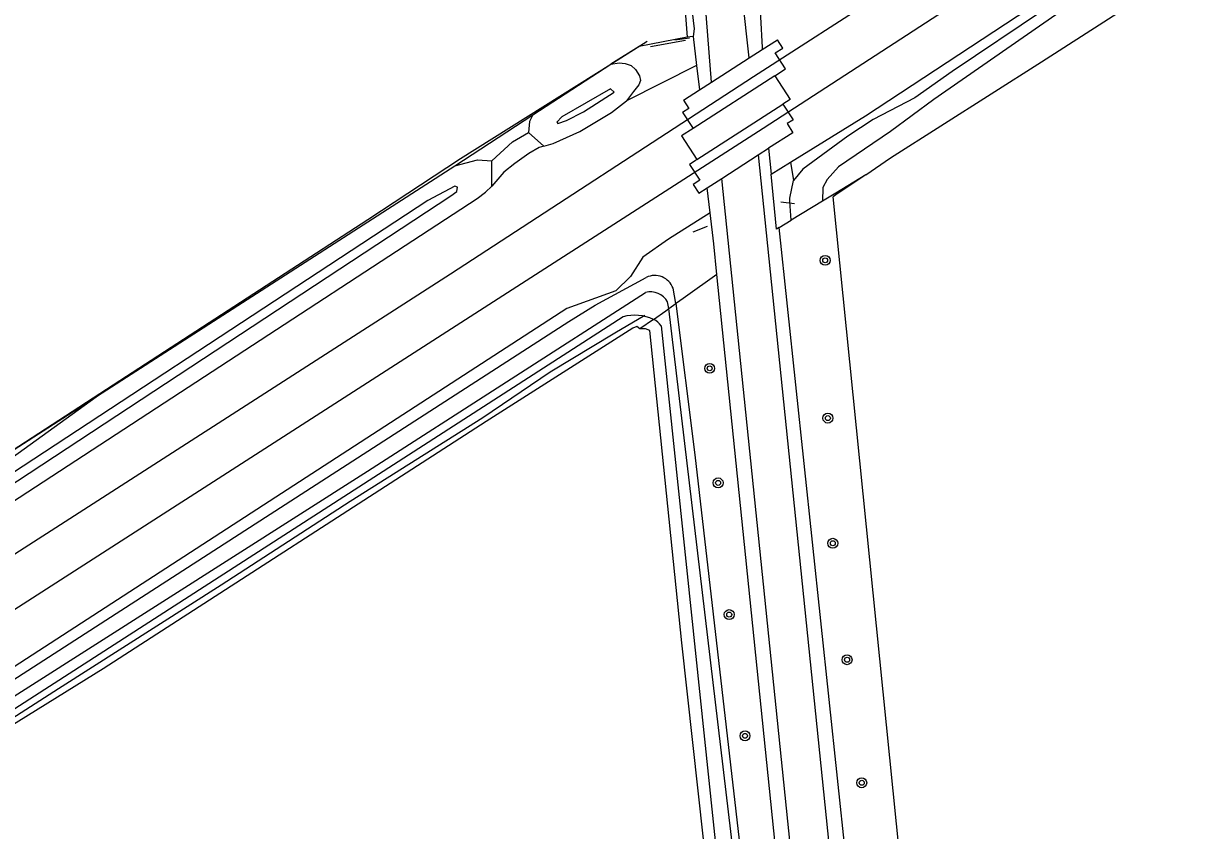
# Model space of a CAD drawing. Extents: x 136000 to 141014, y 402000 to 403500.
# Drawn here: x 140600.6 to 140695.6, y 402908 to 402973 of the extents above; entities that cross this region are included whole.
import ezdxf

# ---------------------------------------------------------------- set-up
doc = ezdxf.new("R2010")
doc.units = 0
for name, color, linetype in [('gg-afsc-erfafscheiding', 7, 'Continuous'), ('gg-afsc-hekwerk', 7, 'Continuous'), ('gg-aspt-spoorlijn', 7, 'Continuous'), ('gg-knt-BGT kruinlijn', 7, 'Continuous'), ('gg-knt-verharding', 7, 'Continuous'), ('gg-knt-verharding nz', 7, 'Continuous'), ('gg-kntw-bovenkant insteek waterloop', 7, 'Continuous'), ('gg-kntw-waterlijn', 7, 'Continuous'), ('gt-grn-groengrens', 7, 'Continuous'), ('gt-grn-vlakafsluiter', 7, 'Continuous'), ('gt-symb-boom', 7, 'Continuous'), ('gx-grn-maaiveld', 7, 'Continuous')]:
    doc.layers.add(name, color=color, linetype=linetype)

# ---------------------------------------------------------------- blocks, each defined once
blk = doc.blocks.new('gt0-BOOM')
at = {"layer": 'gt-symb-boom'}
for radius in [0.4, 0.2]:
    blk.add_circle((0, 0), radius, dxfattribs=at)

msp = doc.modelspace()

# ---------------------------------------------------------------- linework, layer by layer
at = {"layer": 'gg-afsc-erfafscheiding'}
msp.add_lwpolyline([(140654.077, 402971.94), (140650.211, 402971.18), (140647.93, 402969.761)], dxfattribs=at)
at = {"layer": 'gg-afsc-hekwerk'}
for p, q in [((140651.113, 402971.189), (140653.955, 402971.677)), ((140653.087, 402971.722), (140654.265, 402971.879)), ((140668.464, 402960.841), (140666.069, 402959.221)), ((140666.069, 402959.221), (140665.835, 402959.063)), ((140671.533, 402902.585), (140665.835, 402959.063)), ((140662.731, 402958.49), (140661.627, 402958.63)), ((140655.685, 402956.671), (140654.529, 402956.222))]:
    msp.add_line(p, q, dxfattribs=at)
for points in [[(140668.464, 402960.841), (140670.46, 402962.191), (140682.624, 402969.953), (140701.302, 402981.948), (140737.512, 403005.224), (140788.374, 403037.961), (140849.576, 403077.329), (140856.993, 403082.151), (140876.62, 403094.716), (140890.353, 403103.512), (140898.566, 403108.839), (140913.237, 403118.228), (140927.326, 403127.355), (140943.052, 403137.101), (140958.21, 403147.196), (140975.967, 403158.359), (141000, 403173.981)], [(140561.097, 402913.77), (140573.037, 402921.564), (140578.133, 402924.838), (140595.826, 402936.114), (140608.353, 402944.242), (140628.355, 402957.22), (140635.806, 402962.152), (140647.93, 402969.761), (140650.857, 402971.609)], [(140650.654, 402949.492), (140648.262, 402948.078), (140643.027, 402944.932), (140637.605, 402941.259), (140626.931, 402934.511), (140616.537, 402927.754), (140603.408, 402919.403), (140595.569, 402914.387), (140585.01, 402907.6)]]:
    msp.add_lwpolyline(points, dxfattribs=at)
at = {"layer": 'gg-aspt-spoorlijn'}
for points in [[(140378.071, 402787.339), (140409.94, 402808.021), (140499.808, 402865.747), (140556.107, 402902.161), (140635.019, 402952.855), (140659.435, 402968.762), (140910.231, 403130.202), (140942.714, 403150.908), (140964.57, 403165.208), (140982.951, 403177.005), (140993.827, 403184.103), (141000, 403188.009)], [(140386.415, 402788.211), (140462.415, 402837.344), (140502.194, 402862.826), (140540.418, 402887.422), (140566.771, 402904.557), (140660.199, 402964.59), (140675.805, 402974.727), (140691.935, 402985.012), (140709.07, 402996.243), (140766.037, 403032.842), (140786.062, 403045.843), (140821.876, 403068.788), (140950.441, 403151.658), (140995.967, 403180.809), (141000, 403183.412)]]:
    msp.add_lwpolyline(points, dxfattribs=at)
at = {"layer": 'gg-knt-BGT kruinlijn'}
for p, q in [((140641.326, 402962.566), (140640.182, 402961.753)), ((140642.15, 402963.042), (140641.326, 402962.566)), ((140642.516, 402963.145), (140642.15, 402963.042)), ((140640.182, 402961.753), (140639.314, 402961.04)), ((140639.314, 402961.04), (140638.332, 402959.911))]:
    msp.add_line(p, q, dxfattribs=at)
for points in [[(140761.441, 403025.266), (140751.302, 403018.577), (140714.799, 402994.894), (140711.972, 402992.595), (140711.104, 402991.657), (140709.495, 402990.402), (140708.314, 402989.238), (140706.9, 402988.252), (140705.233, 402987.313), (140703.292, 402986.658), (140701.575, 402986.186), (140699.049, 402984.684), (140695.047, 402982.09), (140682.859, 402974.162), (140675.443, 402969.174), (140672.414, 402967.051), (140669.071, 402965.291), (140667.025, 402963.96), (140663.394, 402961.278), (140662.634, 402960.374)], [(140662.45, 402957.183), (140662.355, 402958.685), (140662.338, 402958.952), (140662.634, 402960.374)]]:
    msp.add_lwpolyline(points, dxfattribs=at)
at = {"layer": 'gg-knt-verharding'}
for p, q in [((140654.553, 402971.979), (140654.077, 402971.94)), ((140654.553, 402971.979), (140654.829, 402969.659)), ((140660.119, 402970.926), (140661.358, 402971.724)), ((140656.05, 402968.306), (140659.08, 402970.257)), ((140659.08, 402970.257), (140660.119, 402970.926)), ((140654.829, 402969.659), (140649.179, 402966.789)), ((140654.829, 402969.659), (140655.065, 402967.672)), ((140655.065, 402967.672), (140656.05, 402968.306)), ((140653.791, 402966.851), (140655.065, 402967.672)), ((140635.348, 402961.555), (140641.646, 402965.663)), ((140662.583, 402964.23), (140660.63, 402962.972)), ((140659.807, 402962.442), (140660.63, 402962.972)), ((140656.86, 402960.544), (140659.807, 402962.442)), ((140660.833, 402960.891), (140662.413, 402961.862)), ((140668.464, 402960.841), (140666.056, 402959.362)), ((140655.018, 402959.358), (140655.678, 402959.783)), ((140655.678, 402959.783), (140656.86, 402960.544)), ((140655.921, 402957.76), (140655.678, 402959.783)), ((140668.712, 402888.384), (140661.482, 402956.598)), ((140663.148, 402887.744), (140656.475, 402952.792))]:
    msp.add_line(p, q, dxfattribs=at)
for points in [[(140662.413, 402961.862), (140668.459, 402965.576), (140687.248, 402977.985), (140704.089, 402988.81), (140706.335, 402989.156), (140707.439, 402989.785), (140709.192, 402991.633), (140715.199, 402995.762), (140739.601, 403011.658), (140759.135, 403023.999), (140761.441, 403025.266)], [(140649.704, 402992.845), (140650.06, 402990.206), (140651.544, 402975.206), (140653.804, 402975.468), (140654.077, 402971.94)], [(140654.151, 402976.658), (140654.63, 402972.594), (140654.553, 402971.979)], [(140661.482, 402956.598), (140661.264, 402956.465), (140660.833, 402960.891)], [(140655.921, 402957.76), (140652.562, 402955.653), (140650.513, 402954.186), (140649.506, 402952.633), (140648.337, 402951.496), (140644.376, 402950.053), (140594.922, 402918.003), (140591.261, 402915.401), (140589.475, 402913.687), (140585.596, 402912.4), (140564.96, 402899.096)], [(140656.475, 402952.792), (140656.222, 402955.259), (140655.921, 402957.76)], [(140577.338, 402924.031), (140595.826, 402936.114), (140606.944, 402943.256)]]:
    msp.add_lwpolyline(points, dxfattribs=at)
at = {"layer": 'gg-knt-verharding nz'}
for p, q in [((140659.08, 402970.257), (140645.596, 403091.665)), ((140659.807, 402962.442), (140667.424, 402888.236)), ((140664.327, 402887.88), (140656.86, 402960.544))]:
    msp.add_line(p, q, dxfattribs=at)
msp.add_lwpolyline([(140656.05, 402968.306), (140654.207, 402991.578), (140642.501, 403091.251)], dxfattribs=at)
at = {"layer": 'gg-kntw-bovenkant insteek waterloop'}
for p, q in [((140641.646, 402965.663), (140647.93, 402969.761)), ((140642.516, 402963.145), (140641.304, 402964.258)), ((140606.944, 402943.256), (140635.348, 402961.555)), ((140638.332, 402959.911), (140638.347, 402961.954)), ((140653.162, 402950.45), (140652.941, 402951.69))]:
    msp.add_line(p, q, dxfattribs=at)
for points in [[(140647.93, 402969.761), (140648.598, 402969.863), (140649.076, 402969.812), (140649.555, 402969.647), (140649.921, 402969.337), (140650.245, 402968.825), (140650.322, 402968.432), (140650.186, 402968.082), (140649.756, 402967.553), (140649.179, 402966.789)], [(140642.516, 402963.145), (140643.289, 402963.352), (140645.438, 402964.337), (140647.983, 402965.851), (140649.179, 402966.789)], [(140641.646, 402965.663), (140641.375, 402965.129), (140641.304, 402964.258)], [(140635.348, 402961.555), (140637.194, 402962.054), (140638.347, 402961.954)], [(140585.982, 402925.779), (140587.218, 402926.388), (140590.564, 402928.505), (140637.152, 402958.927), (140637.822, 402959.44), (140638.332, 402959.911)], [(140593.449, 402916.171), (140596.379, 402917.944), (140644.541, 402949.023), (140646.653, 402950.34), (140650.777, 402952.56)], [(140653.162, 402950.45), (140654.708, 402938.258), (140658.685, 402903.457)], [(140650.275, 402948.411), (140650.012, 402948.613), (140649.687, 402948.473), (140637.884, 402940.951), (140607.024, 402921.001), (140595.535, 402913.883)], [(140655.857, 402903.143), (140653.653, 402923.117), (140651.072, 402948.294), (140650.711, 402948.43), (140650.275, 402948.411)], [(140606.944, 402943.256), (140597.732, 402936.618), (140586.419, 402929.179), (140584.922, 402928.035), (140584.316, 402927.344), (140584.082, 402926.604)]]:
    msp.add_lwpolyline(points, dxfattribs=at)
msp.add_arc((140651.47, 402951.157), 1.565, 19.91624, 116.28022, dxfattribs=at)
at = {"layer": 'gg-kntw-waterlijn'}
for p, q in [((140652.605, 402950.056), (140652.498, 402950.595)), ((140658.113, 402903.594), (140652.605, 402950.056)), ((140651.976, 402948.649), (140656.706, 402903.49))]:
    msp.add_line(p, q, dxfattribs=at)
for points in [[(140643.97, 402965.521), (140643.57, 402965.081), (140643.648, 402964.96), (140644.366, 402965.211), (140645.736, 402965.919), (140648.19, 402967.493), (140647.897, 402967.764), (140643.97, 402965.521)], [(140635.564, 402959.83), (140635.366, 402959.913), (140633.193, 402958.759), (140592.571, 402932.118), (140587.701, 402928.779), (140587.056, 402928.169), (140587.289, 402927.99), (140587.693, 402928.158), (140592.073, 402930.901), (140635.04, 402959.153), (140635.515, 402959.497), (140635.564, 402959.83)], [(140648.918, 402949.382), (140596.628, 402915.695), (140595.789, 402915.23), (140595.516, 402915.319), (140595.266, 402915.538), (140595.31, 402915.935), (140628.328, 402936.951), (140650.717, 402951.345)]]:
    msp.add_lwpolyline(points, dxfattribs=at)
for centre, radius, start, end in [((140651.132, 402949.841), 1.56, 28.90028, 105.42666), ((140649.878, 402946.031), 3.486, 64.68553, 105.98076), ((140650.948, 402948.09), 1.17, 28.5479, 68.97359)]:
    msp.add_arc(centre, radius, start, end, dxfattribs=at)
at = {"layer": 'gt-grn-groengrens'}
for p, q in [((140662.413, 402961.862), (140662.634, 402960.374)), ((140664.981, 402958.712), (140662.45, 402957.183)), ((140666.056, 402959.362), (140664.981, 402958.712)), ((140666.056, 402959.362), (140666.069, 402959.221)), ((140661.482, 402956.598), (140662.45, 402957.183))]:
    msp.add_line(p, q, dxfattribs=at)
for points in [[(140699.9, 402983.787), (140686.084, 402975.269), (140683.775, 402973.741), (140673.947, 402966.911), (140670.467, 402964.331), (140666.259, 402961.475), (140665.371, 402960.463), (140665.006, 402959.803), (140664.981, 402958.712)], [(140638.347, 402961.954), (140639.992, 402963.481), (140641.304, 402964.258)], [(140656.475, 402952.792), (140653.93, 402950.991), (140653.306, 402950.551), (140653.162, 402950.45)]]:
    msp.add_lwpolyline(points, dxfattribs=at)
at = {"layer": 'gt-grn-vlakafsluiter'}
for p, q in [((140652.605, 402950.056), (140653.162, 402950.45)), ((140651.368, 402949.182), (140650.275, 402948.411))]:
    msp.add_line(p, q, dxfattribs=at)
msp.add_lwpolyline([(140651.368, 402949.182), (140652.348, 402949.874), (140652.605, 402950.056)], dxfattribs=at)
at = {"layer": 'gx-grn-maaiveld'}
for p, q in [((140661.15, 402968.821), (140654.553, 402964.572)), ((140654.867, 402962.064), (140661.789, 402966.521)), ((140660.63, 402962.972), (140660.833, 402960.891))]:
    msp.add_line(p, q, dxfattribs=at)
for points in [[(140668.464, 402960.841), (140670.46, 402962.191), (140682.624, 402969.953), (140701.302, 402981.948), (140737.512, 403005.224), (140788.374, 403037.961), (140849.576, 403077.329), (140856.993, 403082.151), (140876.62, 403094.716), (140890.353, 403103.512), (140898.566, 403108.839), (140913.237, 403118.228), (140927.326, 403127.355), (140943.052, 403137.101), (140958.21, 403147.196), (140975.967, 403158.359), (141000, 403173.981)], [(140660.277, 402974.405), (140660.131, 402974.319), (140659.987, 402974.045), (140659.987, 402973.572), (140660.11, 402971.109), (140660.121, 402970.967), (140660.117, 402970.965), (140660.119, 402970.926)], [(140661.15, 402968.821), (140662.01, 402969.375), (140661.17, 402970.661), (140661.782, 402971.055), (140661.358, 402971.724)], [(140661.15, 402968.821), (140662.385, 402966.905), (140661.789, 402966.521)], [(140653.791, 402966.851), (140654.215, 402966.182), (140653.713, 402965.859), (140653.733, 402965.828), (140654.553, 402964.572)], [(140661.789, 402966.521), (140662.608, 402965.266), (140662.585, 402965.25), (140662.14, 402964.964), (140662.583, 402964.23)], [(140654.553, 402964.572), (140653.633, 402963.98), (140654.867, 402962.064)], [(140654.867, 402962.064), (140654.709, 402961.962), (140654.257, 402961.671), (140654.264, 402961.66), (140655.09, 402960.395), (140654.629, 402960.098), (140654.549, 402960.047), (140655.018, 402959.358)]]:
    msp.add_lwpolyline(points, dxfattribs=at)

# ---------------------------------------------------------------- block references
at = {"layer": 'gt-symb-boom'}
for p in [(140665.198, 402953.939), (140655.891, 402945.234), (140665.415, 402941.223), (140656.57, 402936.002), (140665.814, 402931.135), (140657.464, 402925.387), (140666.961, 402921.746), (140658.74, 402915.613), (140668.144, 402911.827)]:
    msp.add_blockref('gt0-BOOM', p, dxfattribs=at)

doc.saveas('drawing.dxf')
